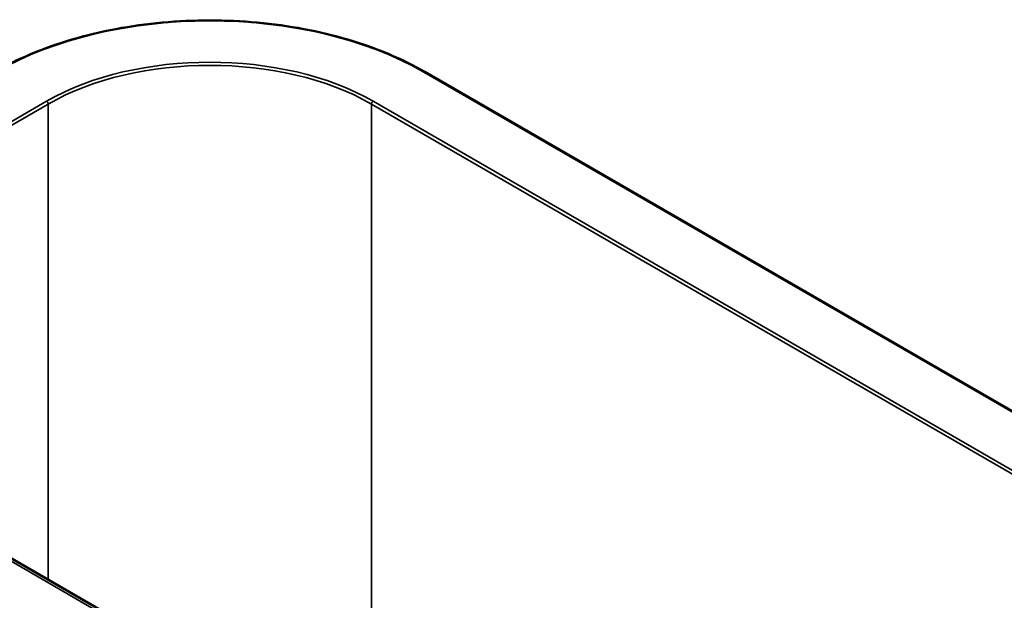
# Model space of a CAD drawing. Header units: millimetres. Extents: x 50 to 3176, y 50 to 2109.
# Tile 815 of 817: x 1893 to 1957, y 1845 to 1883. Entities that reach past the tile are written whole.
import ezdxf

# ---------------------------------------------------------------- set-up
doc = ezdxf.new("R2010")
doc.units = ezdxf.units.MM
doc.header["$LTSCALE"] = 10
doc.layers.add('Visible (ISO)', color=7, linetype='Continuous', lineweight=50)
doc.layers.add('Visible Narrow (ISO)', color=7, linetype='Continuous', lineweight=35)

msp = doc.modelspace()

# ---------------------------------------------------------------- linework, layer by layer
at = {"layer": 'Visible (ISO)'}
for p, q in [((2083.6296, 1737.121), (1836.1422, 1880.0079)), ((1919.3204, 1879.557), (2180.2429, 1728.9134))]:
    msp.add_line(p, q, dxfattribs=at)
msp.add_open_spline([(1919.3204, 1879.557), (1917.8388, 1880.4124), (1916.1256, 1881.1307), (1912.4012, 1882.2264), (1910.3905, 1882.6035), (1906.266, 1882.9806), (1904.1528, 1882.9806), (1900.0282, 1882.6035), (1898.0175, 1882.2264), (1894.2931, 1881.1307), (1892.5799, 1880.4124), (1891.0983, 1879.557)], degree=3, knots=[4.712389, 4.712389, 4.712389, 4.712389, 5.0265482, 5.0265482, 5.3407075, 5.3407075, 5.6548668, 5.6548668, 5.969026, 5.969026, 6.2831853, 6.2831853, 6.2831853, 6.2831853], dxfattribs=at)
at = {"layer": 'Visible Narrow (ISO)'}
for p, q in [((2083.3296, 1737.0913), (1835.8422, 1879.9782)), ((2180.1679, 1728.9059), (1919.2454, 1879.5496)), ((1894.6028, 1877.4471), (1875.5837, 1866.4664)), ((1875.5898, 1866.7149), (1894.4967, 1877.6308)), ((1894.6028, 1846.2557), (1894.6028, 1877.4471)), ((1969.2117, 1846.6191), (1915.816, 1877.4471)), ((1915.816, 1877.4471), (1915.816, 1835.2342)), ((1915.922, 1877.6308), (1969.4314, 1846.7372))]:
    msp.add_line(p, q, dxfattribs=at)
for centre, major_axis, start_param, end_param in [((1905.2094, 1871.4458), (19.85, 0), 0.7853982, 2.3561945), ((1905.2094, 1871.4458), (-15.15, 0), 3.9269908, 5.4977871), ((1905.2094, 1871.3234), (-15, 0), 3.9269908, 5.4977871), ((1919.2454, 1879.4271), (0.075, 0.1299), 0, 0.7853982), ((1894.4967, 1877.5083), (-0.075, 0.1299), 3.9269908, 5.4977871), ((1915.922, 1877.5083), (-0.075, -0.1299), 3.9269908, 5.4977871)]:
    msp.add_ellipse(centre, major_axis=major_axis, ratio=0.5773503, start_param=start_param, end_param=end_param, dxfattribs=at)

doc.saveas('drawing.dxf')
